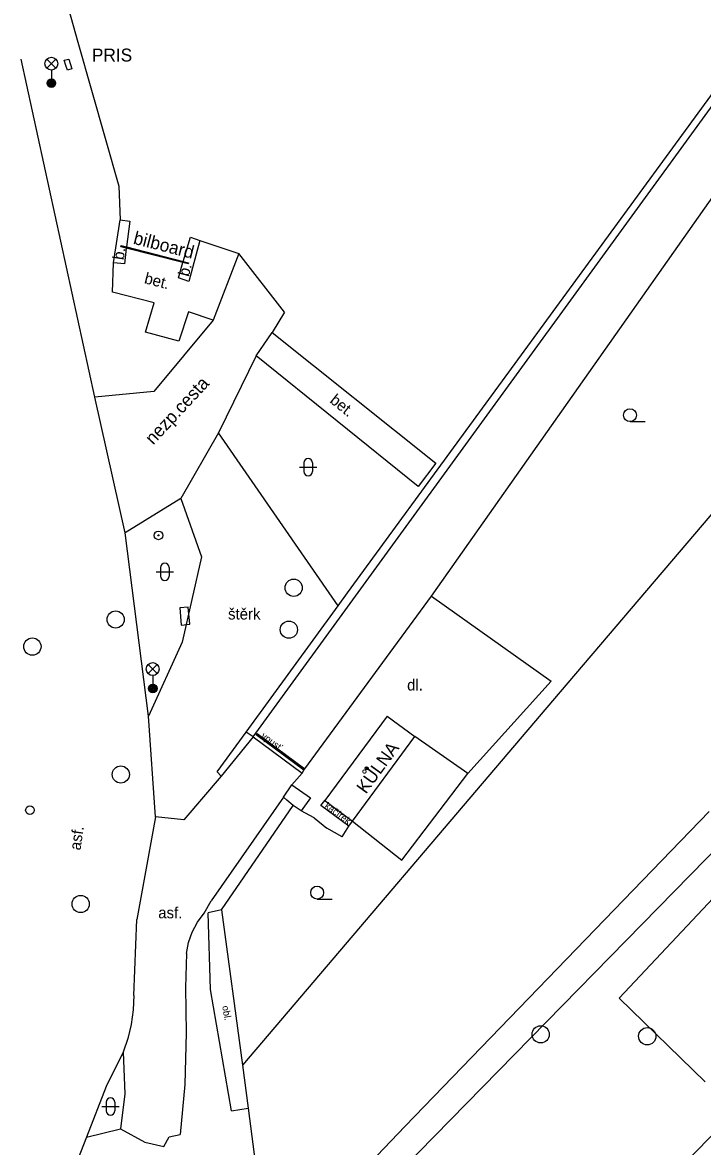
# Model space of a CAD drawing. Extents: x -598233 to -596890, y -1157848 to -1156431.
# Drawn here: x -598039.7 to -598000.2, y -1156634.5 to -1156569.3 of the extents above; entities that cross this region are included whole.
import ezdxf

# ---------------------------------------------------------------- set-up
doc = ezdxf.new("R2010")
doc.units = 0
for name, color, linetype in [('Level 10', 7, 'Continuous'), ('Level 11', 7, 'Continuous'), ('Level 23', 7, 'Continuous'), ('Level 24', 7, 'Continuous'), ('Level 25', 7, 'Continuous'), ('Level 27', 7, 'Continuous'), ('Level 28', 7, 'Continuous'), ('Level 33', 7, 'Continuous'), ('Level 36', 7, 'Continuous'), ('Level 39', 7, 'Continuous'), ('Level 40', 7, 'Continuous'), ('Level 41', 7, 'Continuous'), ('Level 42', 7, 'Continuous'), ('Level 5', 7, 'Continuous'), ('Level 51', 7, 'Continuous'), ('Level 7', 7, 'Continuous'), ('Level 8', 7, 'Continuous')]:
    doc.layers.add(name, color=color, linetype=linetype)

msp = doc.modelspace()

# ---------------------------------------------------------------- linework, layer by layer
at = {"layer": 'Level 10'}
for points in [[(-598035.49, -1156591.02), (-598039.76, -1156571.43)], [(-598031.97, -1156615.36), (-598032.38, -1156609.52), (-598033.72, -1156598.89), (-598035.49, -1156591.02)], [(-598028.15, -1156613), (-598030.32, -1156615.53), (-598031.97, -1156615.36)], [(-598024.54, -1156614.23), (-598028.73, -1156620.23)], [(-598029.15, -1156620.96), (-598028.73, -1156620.23)], [(-598030.16, -1156623.3), (-598030.05, -1156622.66), (-598029.85, -1156622.05), (-598029.54, -1156621.48), (-598029.15, -1156620.96)], [(-598030.16, -1156623.3), (-598030.22, -1156625.26), (-598030.19, -1156627.89), (-598030.26, -1156630.89), (-598030.54, -1156633.79)], [(-598033.84, -1156629.02), (-598034.83, -1156631.01), (-598035.97, -1156633.94), (-598037.19, -1156637.05), (-598037.54, -1156638.16)], [(-598033.84, -1156629.02), (-598033.75, -1156631.42), (-598033.99, -1156633.46)], [(-598033.99, -1156633.46), (-598032.59, -1156634.24)], [(-598031.49, -1156634.48), (-598031.18, -1156633.93), (-598030.54, -1156633.79)], [(-598032.59, -1156634.24), (-598031.49, -1156634.48)]]:
    msp.add_lwpolyline(points, dxfattribs=at)
at = {"layer": 'Level 11'}
for points in [[(-598034.1, -1156578.79), (-598034.01, -1156580.74)], [(-598015.95, -1156602.56), (-597998.9, -1156578.37)], [(-598034.4, -1156583.24), (-598034.01, -1156580.74), (-598033.46, -1156580.82)], [(-598033.46, -1156580.82), (-598033.65, -1156582.3)], [(-598029.4, -1156581.94), (-598027.14, -1156582.7), (-598028.63, -1156586.56), (-598030.06, -1156586.08), (-598030.61, -1156587.78), (-598032.54, -1156587.26)], [(-598029.4, -1156581.94), (-598030.03, -1156584.31), (-598030.64, -1156584.11), (-598030.38, -1156583.22)], [(-598030.36, -1156583.15), (-598029.94, -1156581.74)], [(-598029.94, -1156581.74), (-598029.4, -1156581.94)], [(-598033.66, -1156582.38), (-598033.77, -1156583.3), (-598034.4, -1156583.24)], [(-598033.98, -1156582.3), (-598033.96, -1156582.22), (-598033.65, -1156582.3)], [(-598033.65, -1156582.3), (-598033.66, -1156582.38)], [(-598033.65, -1156582.3), (-598030.36, -1156583.15)], [(-598024.49, -1156586.09), (-598027.14, -1156582.7)], [(-598032.54, -1156587.26), (-598032.05, -1156585.56), (-598034.47, -1156584.93), (-598034.4, -1156583.24)], [(-598030.38, -1156583.22), (-598030.36, -1156583.15)], [(-598030.36, -1156583.15), (-598030.06, -1156583.23), (-598030.07, -1156583.3)], [(-598028.63, -1156586.56), (-598032.06, -1156590.7), (-598035.49, -1156591.02)], [(-598024.49, -1156586.09), (-598025.19, -1156587.28)], [(-598015.7, -1156594.86), (-598016.73, -1156596.2), (-598026.13, -1156588.63), (-598025.19, -1156587.28), (-598015.7, -1156594.86)], [(-598026.13, -1156588.63), (-598028.32, -1156593.09), (-598030.49, -1156596.9)], [(-598021.37, -1156603.13), (-598028.32, -1156593.09)], [(-598030.49, -1156596.9), (-598033.72, -1156598.89)], [(-598030.49, -1156596.9), (-598029.3, -1156600.29), (-598030.43, -1156605.24), (-598032.38, -1156609.52)], [(-598023.3, -1156612.58), (-598015.95, -1156602.56)], [(-598015.95, -1156602.56), (-598009.02, -1156607.5), (-598013.84, -1156612.85)], [(-598022.27, -1156640.51), (-597991.67, -1156609.27)], [(-598026.31, -1156610.72), (-598026.7, -1156610.46)], [(-598020.53, -1156615.62), (-598017.68, -1156617.87), (-598013.84, -1156612.85), (-598016.92, -1156610.7)], [(-598023.45, -1156612.83), (-598023.36, -1156612.66)], [(-598020.76, -1156615.9), (-598022.38, -1156614.7), (-598022.15, -1156614.42)], [(-598031.97, -1156615.36), (-598033.06, -1156621.31)], [(-598021.14, -1156616.53), (-598020.76, -1156615.9)], [(-598020.76, -1156615.9), (-598020.53, -1156615.62)], [(-598033.23, -1156625.72), (-598033.06, -1156621.31)], [(-598033.23, -1156625.72), (-598033.27, -1156626.56), (-598033.38, -1156627.4), (-598033.57, -1156628.22)], [(-598033.57, -1156628.22), (-598033.84, -1156629.02)], [(-598021.59, -1156637.6), (-598017.49, -1156633.3)]]:
    msp.add_lwpolyline(points, dxfattribs=at)
at = {"layer": 'Level 23'}
for points in [[(-598028.13, -1156620.75), (-598028.91, -1156620.94)], [(-598027.56, -1156632.41), (-598028.78, -1156625.37), (-598028.91, -1156620.94)], [(-598027.56, -1156632.41), (-598026.6, -1156632.26)], [(-598035.97, -1156633.94), (-598033.99, -1156633.46)]]:
    msp.add_lwpolyline(points, dxfattribs=at)
at = {"layer": 'Level 24'}
for points in [[(-598037.26, -1156571.49), (-598037, -1156571.42)], [(-598037.16, -1156571.79), (-598037.26, -1156571.49)], [(-598037, -1156571.42), (-598036.82, -1156571.98)], [(-598037.07, -1156572.07), (-598037.16, -1156571.79)], [(-598036.82, -1156571.98), (-598037.07, -1156572.07)], [(-598026.12, -1156610.61), (-598026.06, -1156610.53), (-598023.3, -1156612.58)], [(-598023.36, -1156612.66), (-598026.12, -1156610.61)], [(-598023.36, -1156612.66), (-598023.3, -1156612.58)]]:
    msp.add_lwpolyline(points, dxfattribs=at)
msp.add_lwpolyline([(-598030.5646, -1156603.2448), (-598030.4733, -1156604.2406), (-598029.9754, -1156604.195), (-598030.0667, -1156603.1992)], close=True, dxfattribs=at)
at = {"layer": 'Level 25'}
for points in [[(-598033.66, -1156582.38), (-598033.98, -1156582.3)], [(-598030.38, -1156583.22), (-598033.66, -1156582.38)], [(-598030.07, -1156583.3), (-598030.38, -1156583.22)]]:
    msp.add_lwpolyline(points, dxfattribs=at)
for centre, radius in [((-598038.01, -1156572.81), 0.25), ((-598038.01, -1156572.81), 0.2), ((-598038.01, -1156572.81), 0.15), ((-598038.01, -1156572.81), 0.1), ((-598038.01, -1156572.81), 0.05), ((-598031.8, -1156599.04), 0.25), ((-598031.8, -1156599.04), 0.0303), ((-598032.13, -1156607.92), 0.25), ((-598032.13, -1156607.92), 0.2), ((-598032.13, -1156607.92), 0.15), ((-598032.13, -1156607.92), 0.1), ((-598032.13, -1156607.92), 0.05)]:
    msp.add_circle(centre, radius, dxfattribs=at)
at = {"layer": 'Level 27'}
for centre in [(-598023.95, -1156602.08), (-598034.28, -1156603.92), (-598024.23, -1156604.51), (-598039.11, -1156605.49), (-598033.98, -1156612.91), (-598036.31, -1156620.42), (-598009.62, -1156627.98), (-598003.44, -1156628.09)]:
    msp.add_circle(centre, 0.5, dxfattribs=at)
at = {"layer": 'Level 28'}
msp.add_circle((-598039.25, -1156614.98), 0.25, dxfattribs=at)
at = {"layer": 'Level 33'}
for p, q in [((-598038.275, -1156571.95), (-598037.745, -1156571.42)), ((-598038.275, -1156571.42), (-598037.745, -1156571.95)), ((-598038.01, -1156572.06), (-598038.01, -1156572.81)), ((-598032.395, -1156607.06), (-598031.865, -1156606.53)), ((-598032.395, -1156606.53), (-598031.865, -1156607.06)), ((-598032.13, -1156607.17), (-598032.13, -1156607.92))]:
    msp.add_line(p, q, dxfattribs=at)
for centre in [(-598038.01, -1156571.685), (-598032.13, -1156606.795)]:
    msp.add_circle(centre, 0.375, dxfattribs=at)
at = {"layer": 'Level 36'}
for p, q in [((-598004.44, -1156592.445), (-598003.565, -1156592.445)), ((-598023.616, -1156595.086), (-598022.616, -1156595.086)), ((-598023.366, -1156594.836), (-598023.366, -1156595.336)), ((-598022.866, -1156594.836), (-598022.866, -1156595.336)), ((-598031.676, -1156600.906), (-598031.676, -1156601.406)), ((-598031.176, -1156600.906), (-598031.176, -1156601.406)), ((-598031.926, -1156601.156), (-598030.926, -1156601.156)), ((-598022.59, -1156620.135), (-598021.715, -1156620.135)), ((-598035.076, -1156632.166), (-598034.076, -1156632.166)), ((-598034.826, -1156631.916), (-598034.826, -1156632.416)), ((-598034.326, -1156631.916), (-598034.326, -1156632.416))]:
    msp.add_line(p, q, dxfattribs=at)
for centre in [(-598004.4401, -1156592.0699), (-598022.5901, -1156619.7599)]:
    msp.add_circle(centre, 0.375, dxfattribs=at)
for centre, start, end in [((-598023.1157, -1156594.8363), 0, 180), ((-598023.1157, -1156595.3363), 180, 0), ((-598031.4257, -1156600.9063), 0, 180), ((-598031.4257, -1156601.4063), 180, 0), ((-598034.5757, -1156631.9163), 0, 180), ((-598034.5757, -1156632.4163), 180, 0)]:
    msp.add_arc(centre, 0.25, start, end, dxfattribs=at)
at = {"layer": 'Level 39'}
for radius in [0.09, 0.0398]:
    msp.add_circle((-598019.72, -1156612.55), radius, dxfattribs=at)
at = {"layer": 'Level 5'}
for points in [[(-597969.87, -1156588.43), (-597985.05, -1156604.6), (-598005.06, -1156625.88)], [(-598018.53, -1156609.52), (-598022.15, -1156614.42)], [(-598018.53, -1156609.52), (-598016.92, -1156610.7)], [(-598020.53, -1156615.62), (-598016.92, -1156610.7)], [(-598022.15, -1156614.42), (-598020.53, -1156615.62)], [(-598005.06, -1156625.88), (-598000.08, -1156630.73)]]:
    msp.add_lwpolyline(points, dxfattribs=at)
at = {"layer": 'Level 51'}
msp.add_lwpolyline([(-598014.76, -1156649.34), (-598013.83, -1156648.38), (-597989.93, -1156623.79)], dxfattribs=at)
at = {"layer": 'Level 7'}
for points in [[(-598026.7, -1156610.46), (-598021.37, -1156603.13), (-598020.82, -1156602.37), (-597992.45, -1156563.53), (-597991.6599, -1156562.44), (-597982.86, -1156550.35), (-597974.4699, -1156538.84)], [(-598039.51, -1156559.58), (-598036.47, -1156570.43)], [(-598026.31, -1156610.72), (-597992.13, -1156563.75)], [(-598036.47, -1156570.43), (-598034.1, -1156578.79)], [(-597979.25, -1156573.79), (-597989.24, -1156585.51), (-598008.5, -1156608.11), (-598026.93, -1156629.77)], [(-598028.39, -1156612.76), (-598026.7, -1156610.46)], [(-598026.31, -1156610.72), (-598028.15, -1156613), (-598028.39, -1156612.76)], [(-598023.99, -1156614.7), (-598024.34, -1156614.4), (-598024.54, -1156614.23), (-598024.05, -1156613.51)], [(-598024.05, -1156613.51), (-598022.97, -1156614.27)], [(-598022.97, -1156614.27), (-598023.52, -1156615.01), (-598023.99, -1156614.7)], [(-598028.13, -1156620.75), (-598023.99, -1156614.7)], [(-598022.76, -1156615.43), (-598023.52, -1156615.01)], [(-598017.49, -1156633.3), (-597999.85, -1156615.05)], [(-598021.14, -1156616.53), (-598022.03, -1156616.02)], [(-598028.13, -1156620.75), (-598026.93, -1156629.77)], [(-598026.93, -1156629.77), (-598026.6, -1156632.26)]]:
    msp.add_lwpolyline(points, dxfattribs=at)
at = {"layer": 'Level 8'}
for points in [[(-598026.31, -1156610.72), (-598023.45, -1156612.83)], [(-598023.45, -1156612.83), (-598024.05, -1156613.51)], [(-598022.76, -1156615.43), (-598022.03, -1156616.02)], [(-598026.6, -1156632.26), (-598026.1, -1156636)]]:
    msp.add_lwpolyline(points, dxfattribs=at)

# ---------------------------------------------------------------- texts
at = {"layer": 'Level 40'}
for s, height, rotation, p in [('b.', 0.65, 81, (-598033.82, -1156583.1)), ('bet.', 0.65, 345.408044, (-598032.66, -1156584.41)), ('b.', 0.65, 75.113733, (-598030.04, -1156584.07)), ('bet.', 0.65, 321.154841, (-598021.9, -1156591.3)), ('kačírek', 0.4, 323.863916, (-598022.2, -1156614.81)), ('asf.', 0.65, 82, (-598036.32, -1156617.33)), ('obl.', 0.4, 279.831457, (-598028.1, -1156626.35))]:
    msp.add_text(s, height=height, rotation=rotation, dxfattribs=at).set_placement(p)
for s, p in [('štěrk', (-598027.76, -1156603.92)), ('dl.', (-598017.37, -1156608.04)), ('asf.', (-598031.81, -1156621.25))]:
    msp.add_text(s, height=0.65, dxfattribs=at).set_placement(p)
at = {"layer": 'Level 41'}
msp.add_text('KŮLNA', height=0.75, rotation=54, dxfattribs=at).set_placement((-598019.76, -1156614.08))
at = {"layer": 'Level 42'}
msp.add_text('PRIS', height=0.75, dxfattribs=at).set_placement((-598035.66, -1156571.56))
for s, height, rotation, p in [('bilboard', 0.75, 345.653867, (-598033.3, -1156582.12)), ('nezp.cesta', 0.75, 47.181641, (-598032.1, -1156593.83)), ('vpusť', 0.4, 323.396747, (-598025.88, -1156610.75))]:
    msp.add_text(s, height=height, rotation=rotation, dxfattribs=at).set_placement(p)

doc.saveas('drawing.dxf')
